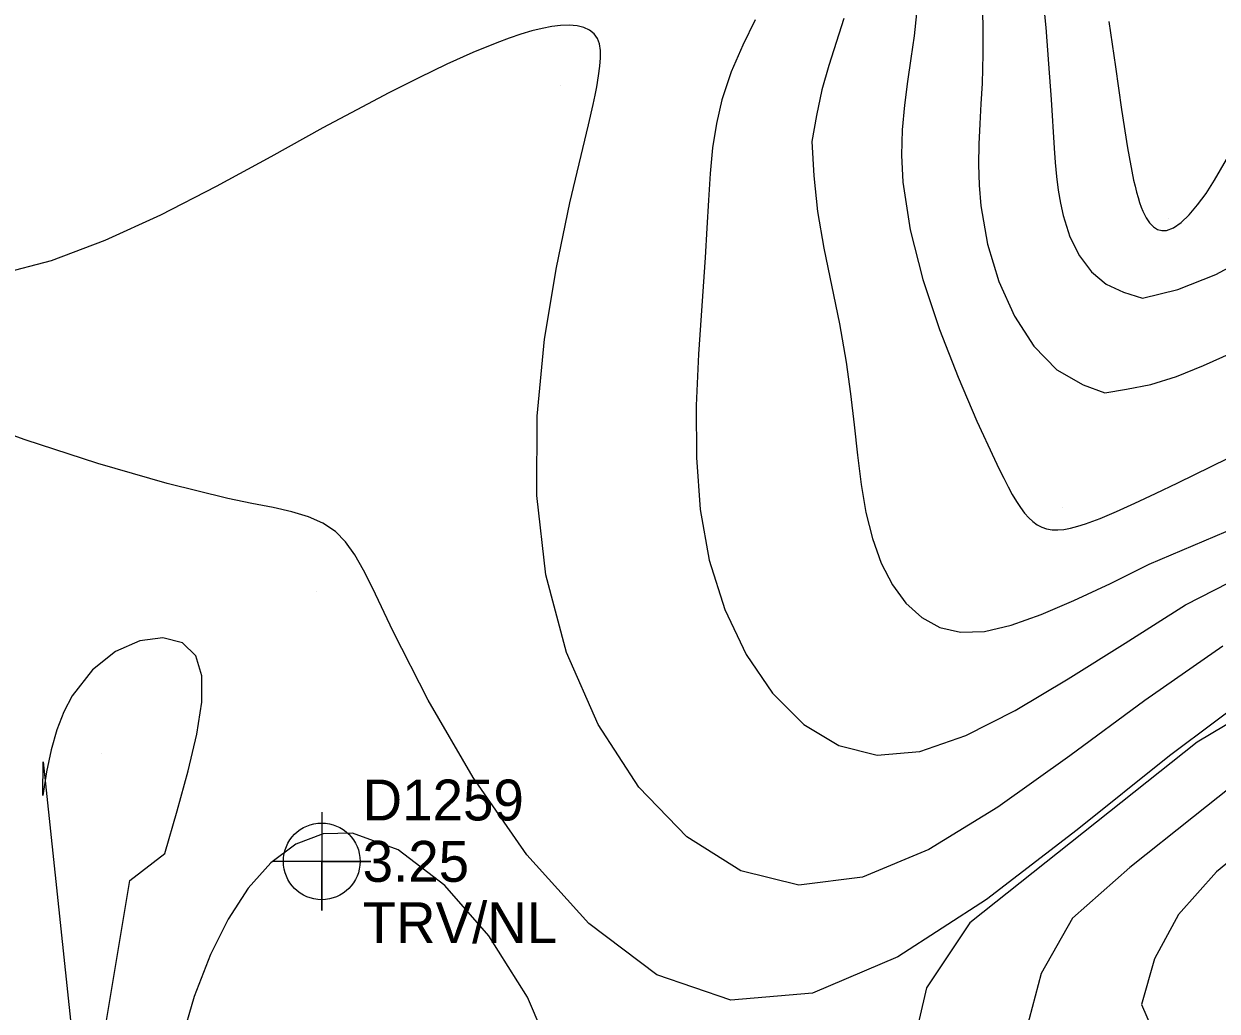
# Model space of a CAD drawing. Extents: x 2356077 to 2359823, y 225951 to 227822.
# Drawn here: x 2357745.2 to 2357818.1, y 226466 to 226526.4 of the extents above; entities that cross this region are included whole.
import ezdxf

# ---------------------------------------------------------------- set-up
doc = ezdxf.new("R2010")
doc.units = 0
for name, color, linetype in [('Default Symbol CELL', 7, 'Continuous'), ('Default Symbol Cogo Comment', 7, 'Continuous'), ('Default Symbol Cogo Elevation', 7, 'Continuous'), ('Default Symbol Cogo Number', 7, 'Continuous'), ('DTM Contours Major', 7, 'Continuous'), ('DTM Contours Minor', 7, 'Continuous'), ('Exist DTM Drainline', 7, 'Continuous'), ('PH Exist DTM Point', 7, 'Continuous')]:
    doc.layers.add(name, color=color, linetype=linetype)

msp = doc.modelspace()

# ---------------------------------------------------------------- linework, layer by layer
at = {"layer": 'Default Symbol CELL'}
msp.add_lwpolyline([(2357763.379, 226478.196), (2357763.379, 226472.196), (2357763.379, 226475.196), (2357766.379, 226475.196), (2357760.379, 226475.196)], dxfattribs=at)
msp.add_circle((2357763.379, 226475.196), 2.344, dxfattribs=at)
at = {"layer": 'DTM Contours Major'}
for points in [[(2357789.87, 226526.632), (2357789.107, 226525.081), (2357788.404, 226523.449), (2357787.832, 226521.746), (2357787.497, 226520.3), (2357787.267, 226518.803), (2357787.113, 226517.244), (2357787.006, 226515.615), (2357786.917, 226513.902), (2357786.817, 226512.098), (2357786.402, 226506.2), (2357786.26, 226503.059), (2357786.27, 226499.872), (2357786.51, 226496.699), (2357787.062, 226493.599), (2357788.002, 226490.597), (2357789.305, 226487.848), (2357790.928, 226485.468), (2357792.831, 226483.571), (2357794.972, 226482.273), (2357797.309, 226481.689), (2357799.928, 226481.915), (2357802.736, 226482.88), (2357805.751, 226484.416), (2357808.992, 226486.358), (2357812.478, 226488.539), (2357816.158, 226490.879), (2357821.446, 226493.582)], [(2357811.483, 226526.529), (2357811.872, 226523.759), (2357812.242, 226521.152), (2357812.61, 226518.81), (2357812.99, 226516.839), (2357813.078, 226516.462), (2357813.167, 226516.108), (2357813.259, 226515.778), (2357813.354, 226515.472), (2357813.453, 226515.19), (2357813.556, 226514.933), (2357813.752, 226514.534), (2357813.965, 226514.215), (2357814.194, 226513.977), (2357814.441, 226513.821), (2357814.705, 226513.749), (2357814.989, 226513.762), (2357815.426, 226513.926), (2357815.894, 226514.251), (2357816.387, 226514.719), (2357816.897, 226515.316), (2357817.415, 226516.025), (2357817.936, 226516.831), (2357818.663, 226518.087)], [(2357821.024, 226477.009), (2357818.054, 226474.554), (2357815.737, 226471.942), (2357814.265, 226469.235), (2357813.478, 226466.441), (2357814.65, 226463.713), (2357816.478, 226460.946), (2357819.056, 226458.185)]]:
    msp.add_lwpolyline(points, dxfattribs=at)
at = {"layer": 'DTM Contours Minor'}
for points in [[(2357803.711, 226528.131), (2357803.773, 226526.33), (2357803.778, 226524.533), (2357803.727, 226522.748), (2357803.663, 226521.507), (2357803.593, 226520.271), (2357803.537, 226519.033), (2357803.515, 226517.789), (2357803.546, 226516.531), (2357803.652, 226515.253), (2357804.067, 226512.929), (2357804.76, 226510.644), (2357805.711, 226508.519), (2357806.899, 226506.676), (2357808.301, 226505.237), (2357809.897, 226504.321), (2357811.223, 226503.826), (2357812.562, 226504.059), (2357814.035, 226504.34), (2357815.603, 226504.837), (2357817.265, 226505.504), (2357819.023, 226506.297)], [(2357807.399, 226528.411), (2357807.617, 226526.16), (2357807.798, 226523.932), (2357807.949, 226521.769), (2357808.138, 226518.794), (2357808.202, 226517.909), (2357808.28, 226517.055), (2357808.38, 226516.23), (2357808.511, 226515.435), (2357808.681, 226514.668), (2357809.099, 226513.375), (2357809.673, 226512.215), (2357810.407, 226511.235), (2357811.306, 226510.479), (2357812.375, 226509.992), (2357813.529, 226509.615), (2357815.688, 226510.157), (2357818.011, 226511.068), (2357820.476, 226512.394)], [(2357795.286, 226526.704), (2357794.37, 226523.842), (2357793.948, 226522.345), (2357793.619, 226520.789), (2357793.332, 226519.189), (2357793.449, 226517.088), (2357793.683, 226514.917), (2357794.068, 226512.673), (2357795.008, 226508.046), (2357795.426, 226505.707), (2357795.692, 226503.777), (2357795.908, 226501.874), (2357796.111, 226500.017), (2357796.341, 226498.227), (2357796.635, 226496.523), (2357797.03, 226494.924), (2357797.568, 226493.432), (2357798.25, 226492.106), (2357799.075, 226490.982), (2357800.043, 226490.099), (2357801.155, 226489.492), (2357802.41, 226489.197), (2357803.876, 226489.248), (2357805.512, 226489.626), (2357807.331, 226490.276), (2357809.346, 226491.143), (2357811.571, 226492.173), (2357813.935, 226493.356), (2357818.644, 226495.355)], [(2357799.72, 226527.013), (2357799.575, 226525.647), (2357799.383, 226524.262), (2357799.175, 226522.854), (2357798.985, 226521.409), (2357798.85, 226519.913), (2357798.802, 226518.351), (2357798.878, 226516.71), (2357799.329, 226513.8), (2357800.112, 226510.758), (2357801.125, 226507.709), (2357802.261, 226504.781), (2357803.416, 226502.097), (2357804.486, 226499.785), (2357804.778, 226499.176), (2357805.056, 226498.613), (2357805.321, 226498.096), (2357805.578, 226497.625), (2357805.828, 226497.201), (2357806.075, 226496.824), (2357806.325, 226496.488), (2357806.577, 226496.201), (2357806.835, 226495.961), (2357807.102, 226495.768), (2357807.381, 226495.621), (2357807.675, 226495.52), (2357808.002, 226495.463), (2357808.353, 226495.453), (2357808.73, 226495.487), (2357809.136, 226495.562), (2357809.576, 226495.676), (2357810.051, 226495.827), (2357810.942, 226496.157), (2357811.948, 226496.578), (2357813.073, 226497.085), (2357814.32, 226497.674), (2357815.693, 226498.339), (2357820.793, 226500.843)], [(2357818.444, 226488.349), (2357813.677, 226485.036), (2357809.094, 226481.647), (2357804.692, 226478.505), (2357800.467, 226475.927), (2357796.415, 226474.234), (2357792.531, 226473.747), (2357788.986, 226474.623), (2357785.693, 226476.688), (2357782.754, 226479.737), (2357780.27, 226483.562), (2357778.342, 226487.958), (2357777.072, 226492.716), (2357776.52, 226497.562), (2357776.548, 226502.408), (2357777, 226507.105), (2357777.719, 226511.499), (2357778.55, 226515.441), (2357779.676, 226520.214), (2357779.959, 226521.465), (2357780.078, 226522.025), (2357780.183, 226522.545), (2357780.301, 226523.207), (2357780.383, 226523.795), (2357780.423, 226524.314), (2357780.414, 226524.767), (2357780.351, 226525.156), (2357780.228, 226525.485), (2357780.022, 226525.776), (2357779.743, 226526.003), (2357779.394, 226526.166), (2357778.979, 226526.267), (2357778.501, 226526.308), (2357777.965, 226526.29), (2357777.43, 226526.224), (2357776.849, 226526.111), (2357776.223, 226525.955), (2357775.552, 226525.755), (2357774.837, 226525.512), (2357774.078, 226525.23), (2357772.621, 226524.631), (2357771.03, 226523.916), (2357769.313, 226523.09), (2357767.474, 226522.162), (2357765.52, 226521.137), (2357763.457, 226520.023), (2357760.263, 226518.262), (2357756.926, 226516.447), (2357753.525, 226514.7), (2357750.137, 226513.144), (2357746.84, 226511.902), (2357743.712, 226511.095)], [(2357820.846, 226485.893), (2357815.173, 226481.637), (2357809.539, 226477.122), (2357803.993, 226472.861), (2357798.584, 226469.363), (2357793.36, 226467.14), (2357788.371, 226466.703), (2357783.866, 226468.266), (2357779.692, 226471.407), (2357775.921, 226475.601), (2357772.624, 226480.323), (2357769.874, 226485.048), (2357767.743, 226489.252), (2357766.49, 226491.913), (2357765.942, 226493.004), (2357765.403, 226493.939), (2357764.838, 226494.719), (2357764.214, 226495.349), (2357763.449, 226495.865), (2357762.568, 226496.253), (2357761.557, 226496.556), (2357760.407, 226496.817), (2357759.104, 226497.078), (2357757.638, 226497.381), (2357753.932, 226498.294), (2357749.705, 226499.516), (2357745.251, 226500.964), (2357740.862, 226502.552)], [(2357748.88, 226457.399), (2357751.661, 226474.036), (2357753.802, 226475.685), (2357754.55, 226478.29), (2357755.226, 226480.738), (2357755.754, 226482.969), (2357756.059, 226484.921), (2357756.064, 226486.536), (2357755.696, 226487.753), (2357754.864, 226488.549), (2357753.677, 226488.853), (2357752.273, 226488.672), (2357750.789, 226488.017), (2357749.364, 226486.897), (2357748.135, 226485.321), (2357747.622, 226484.338), (2357747.192, 226483.237), (2357746.839, 226482.017), (2357746.559, 226480.677), (2357746.345, 226479.217), (2357746.357, 226481.274), (2357748.88, 226457.399)], [(2357822.003, 226485.541), (2357816.865, 226482.483), (2357802.972, 226471.429), (2357800.343, 226467.464), (2357799.379, 226463.321), (2357801.186, 226459.166), (2357804.252, 226455.087), (2357808.391, 226451.152), (2357813.036, 226447.418), (2357817.622, 226443.942), (2357821.586, 226440.78)], [(2357820.412, 226480.906), (2357816.656, 226477.925), (2357812.76, 226474.825), (2357809.25, 226471.731), (2357807.344, 226468.345), (2357806.426, 226464.884), (2357807.927, 226461.458), (2357810.348, 226458.046), (2357813.684, 226454.701), (2357817.522, 226451.439), (2357821.449, 226448.277)], [(2357777.748, 226462.689), (2357775.949, 226466.897), (2357773.596, 226470.654), (2357770.894, 226473.73), (2357768.049, 226475.897), (2357765.266, 226476.925), (2357763.465, 226476.872), (2357761.799, 226476.239), (2357760.272, 226475.105), (2357758.889, 226473.549), (2357757.657, 226471.654), (2357756.58, 226469.497), (2357755.585, 226466.928), (2357754.791, 226464.213)]]:
    msp.add_lwpolyline(points, dxfattribs=at)
at = {"layer": 'Exist DTM Drainline'}
msp.add_spline([(2357699.586, 226858.192), (2357670.366, 226820.782), (2357623.327, 226796.892), (2357587.218, 226772.268), (2357568.803, 226744.252), (2357555.19, 226717.62), (2357555.017, 226695.126), (2357553.473, 226672.759), (2357563.697, 226642.736), (2357576.526, 226627.993), (2357663.798, 226499.169), (2357732.721, 226415.647), (2357803.211, 226342.215), (2357874.586, 226264.309)], degree=3, dxfattribs=at)
at = {"layer": 'PH Exist DTM Point'}
for p, q in [((2357777.946, 226522.612), (2357777.946, 226522.612)), ((2357815.11, 226514.497), (2357815.11, 226514.497)), ((2357808.644, 226496.842), (2357808.644, 226496.842)), ((2357763.081, 226491.669), (2357763.081, 226491.669)), ((2357749.913, 226481.781), (2357749.913, 226481.781))]:
    msp.add_line(p, q, dxfattribs=at)

# ---------------------------------------------------------------- texts
at = {"layer": 'Default Symbol Cogo Comment'}
msp.add_text('TRV/NL', height=2.5, dxfattribs=at).set_placement((2357765.879, 226470.196))
at = {"layer": 'Default Symbol Cogo Elevation'}
msp.add_text('3.25', height=2.5, dxfattribs=at).set_placement((2357765.879, 226473.946))
at = {"layer": 'Default Symbol Cogo Number'}
msp.add_text('D1259', height=2.5, dxfattribs=at).set_placement((2357765.879, 226477.696))

doc.saveas('drawing.dxf')
